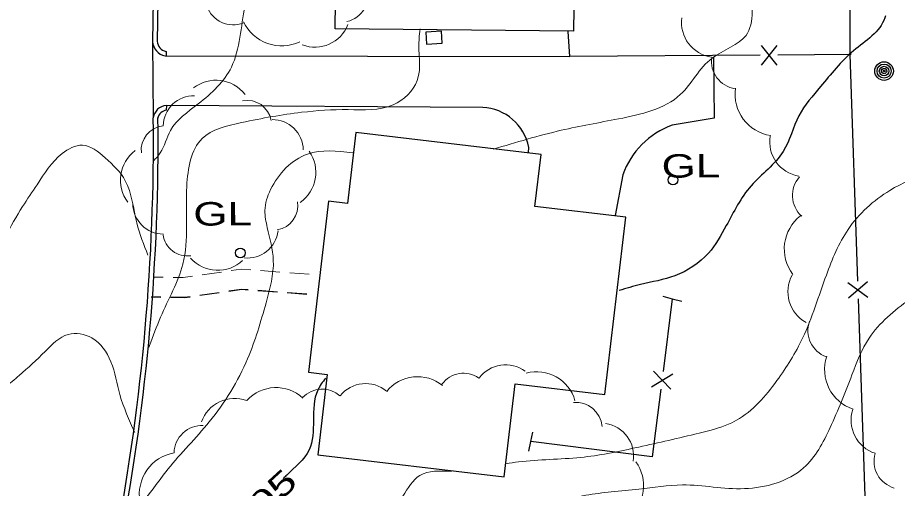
# Model space of a CAD drawing. Extents: x 2361708 to 2370558, y 6977955 to 6991887.
# Drawn here: x 2370066.7 to 2370246.5, y 6990718.7 to 6990815 of the extents above; entities that cross this region are included whole.
import ezdxf
from ezdxf.enums import TextEntityAlignment as Align

# ---------------------------------------------------------------- set-up
doc = ezdxf.new("R2010")
doc.units = 0
doc.header["$LTSCALE"] = 1.9
for name, color, linetype, lineweight in [('11', 7, 'Continuous', 25), ('13', 7, 'Continuous', 13), ('17', 7, 'Continuous', 25), ('2', 7, 'Continuous', 25), ('20', 7, 'Continuous', 25), ('23', 7, 'Continuous', 25), ('29', 7, 'Continuous', 13), ('31', 7, 'Continuous', 13), ('35', 7, 'Continuous', 13)]:
    doc.layers.add(name, color=color, linetype=linetype, lineweight=lineweight)

msp = doc.modelspace()

# ---------------------------------------------------------------- linework, layer by layer
at = {"layer": '11'}
for points in [[(2370180.346, 6990812.171), (2370131.628, 6990812.697), (2370131.801, 6990829.24), (2370128.88, 6990829.272), (2370129.072, 6990845.884), (2370130.662, 6990845.87), (2370130.801, 6990858.622), (2370130.231, 6990858.626), (2370130.556, 6990884.321), (2370166.902, 6990883.867), (2370166.603, 6990860.692), (2370174.924, 6990860.582), (2370174.662, 6990840.888), (2370180.703, 6990840.816)], [(2370173.685, 6990786.986), (2370135.81, 6990791.466), (2370134.098, 6990776.979), (2370130.264, 6990777.433), (2370126.156, 6990742.472), (2370129.981, 6990742.018), (2370128.047, 6990725.629), (2370166.171, 6990721.141), (2370168.401, 6990740.094), (2370186.742, 6990737.938), (2370191.008, 6990774.171), (2370172.436, 6990776.354)]]:
    msp.add_lwpolyline(points, close=True, dxfattribs=at)
at = {"layer": '13'}
for p, q in [((2370116.328, 6990763.249), (2370120.321, 6990762.957)), ((2370094.469, 6990761.941), (2370096.47, 6990761.91)), ((2370104.425, 6990762.396), (2370108.38, 6990762.964)), ((2370122.313, 6990762.806), (2370126.305, 6990762.514)), ((2370093.958, 6990757.916), (2370095.958, 6990757.885)), ((2370093.959, 6990757.806), (2370095.959, 6990757.775)), ((2370103.925, 6990758.251), (2370107.88, 6990758.819)), ((2370103.926, 6990758.141), (2370107.881, 6990758.708)), ((2370115.817, 6990759.234), (2370119.809, 6990758.942)), ((2370115.818, 6990759.124), (2370119.81, 6990758.832)), ((2370121.8, 6990758.801), (2370125.794, 6990758.509)), ((2370121.801, 6990758.691), (2370125.795, 6990758.399))]:
    msp.add_line(p, q, dxfattribs=at)
for points in [[(2370110.358, 6990763.253), (2370112.395, 6990763.542), (2370114.337, 6990763.4)], [(2370098.47, 6990761.879), (2370100.551, 6990761.849), (2370102.448, 6990762.117)], [(2370097.958, 6990757.854), (2370100.809, 6990757.811), (2370101.947, 6990757.972)], [(2370097.959, 6990757.744), (2370100.82, 6990757.701), (2370101.949, 6990757.862)], [(2370109.857, 6990759.097), (2370112.533, 6990759.483), (2370113.824, 6990759.385)], [(2370109.858, 6990758.988), (2370112.534, 6990759.373), (2370113.825, 6990759.275)]]:
    msp.add_lwpolyline(points, dxfattribs=at)
at = {"layer": '17'}
for p, q in [((2370218.675, 6990809.256), (2370221.913, 6990805.276)), ((2370221.875, 6990809.276), (2370218.713, 6990805.256)), ((2370237.093, 6990807.421), (2370222.094, 6990807.308)), ((2370236.407, 6990760.862), (2370240.516, 6990757.801)), ((2370236.517, 6990757.663), (2370240.406, 6990761)), ((2370200.517, 6990757.511), (2370198.628, 6990742.632)), ((2370196.248, 6990739.509), (2370200.622, 6990742.181)), ((2370196.648, 6990742.683), (2370200.213, 6990738.997))]:
    msp.add_line(p, q, dxfattribs=at)
for points in [[(2370236.803, 6990821.099), (2370236.803, 6990807.438), (2370238.374, 6990761.121)], [(2370218.494, 6990807.284), (2370179.555, 6990807.003), (2370179.236, 6990812.13)], [(2370198.581, 6990758.032), (2370200.517, 6990757.511), (2370202.452, 6990756.989)], [(2370238.498, 6990757.522), (2370240.13, 6990709.055), (2370239.919, 6990697.552)], [(2370198.172, 6990739.057), (2370196.424, 6990725.21), (2370171.583, 6990728.304)], [(2370171.182, 6990726.34), (2370171.583, 6990728.304), (2370171.984, 6990730.267)]]:
    msp.add_lwpolyline(points, dxfattribs=at)
at = {"layer": '2'}
for p, q in [((2370094.261, 6990810.051), (2370094.419, 6990794.512)), ((2370096.82, 6990807.126), (2370179.555, 6990807.003)), ((2370097.02, 6990808.068), (2370097.059, 6990807.108)), ((2370161.752, 6990796.623), (2370097.096, 6990796.978)), ((2370097.145, 6990796.018), (2370097.186, 6990796.979)), ((2370171.13, 6990787.432), (2370171.201, 6990788.453)), ((2370190.385, 6990782.845), (2370188.814, 6990774.509))]:
    msp.add_line(p, q, dxfattribs=at)
for points in [[(2370095.07, 6990860.682), (2370094.658, 6990835.576), (2370094.261, 6990810.051)], [(2370096.03, 6990860.671), (2370095.618, 6990835.566), (2370095.222, 6990810.041)], [(2370208.946, 6990806.943), (2370209.056, 6990794.423), (2370200.479, 6990792.972)]]:
    msp.add_lwpolyline(points, dxfattribs=at)
for centre, radius, start, end in [((2370097.519, 6990810.32), 3.268, 184.70818, 257.65051), ((2370097.519, 6990810.32), 2.308, 184.70818, 257.65051), ((2370097.243, 6990794.132), 2.849, 92.96523, 172.33401), ((2370097.243, 6990794.132), 1.889, 92.96523, 172.33401), ((2370161.211, 6990786.449), 10.189, 11.34175, 86.95367), ((2369657.658, 6990789.626), 436.788, 349.317, 0.64097), ((2369657.658, 6990789.626), 437.748, 349.317, 0.64097), ((2370206.227, 6990777.149), 16.834, 109.96365, 160.22286)]:
    msp.add_arc(centre, radius, start, end, dxfattribs=at)
at = {"layer": '20'}
for centre, radius in [((2370243.806, 6990804.045), 1.9), ((2370243.806, 6990804.045), 1.442), ((2370243.806, 6990804.045), 0.973), ((2370243.806, 6990804.045), 0.539), ((2370243.806, 6990804.045), 0.192), ((2370200.646, 6990781.783), 1), ((2370112.213, 6990766.88), 1)]:
    msp.add_circle(centre, radius, dxfattribs=at)
at = {"layer": '23'}
msp.add_lwpolyline([(2370150.269, 6990809.545), (2370153.478, 6990809.715), (2370153.344, 6990812.164), (2370150.136, 6990811.994)], close=True, dxfattribs=at)
at = {"layer": '29'}
for centre, radius, start, end in [((2370132.709, 6990819.794), 5.764, 282.99781, 12.99781), ((2370110.779, 6990819.245), 5.764, 200.6917, 290.6917), ((2370120.655, 6990817.847), 8.652, 205.47647, 295.47647), ((2370127.468, 6990816.142), 7.213, 248.98053, 338.98053), ((2370209.526, 6990813.961), 7.128, 172.08545, 262.08545), ((2370214.212, 6990806.076), 5.696, 171.76021, 261.76021), ((2370107.245, 6990794.647), 7.526, 37.88887, 127.88887), ((2370221.885, 6990799.324), 8.549, 171.76021, 261.76021), ((2370102.725, 6990792.736), 6.275, 88.90599, 178.90599), ((2370113.603, 6990793.045), 5.014, 10.50671, 100.50671), ((2370118.801, 6990787.84), 6.275, 0.87777, 90.87777), ((2370096.963, 6990787.857), 5.014, 96.11785, 186.11785), ((2370227.549, 6990789.609), 7.128, 170.74583, 260.74583), ((2370095.238, 6990781.759), 7.526, 126.80941, 216.80941), ((2370120.125, 6990783.352), 7.526, 304.96628, 34.96628), ((2370230.769, 6990778.621), 5.696, 138.09275, 228.09275), ((2370096.503, 6990776.99), 6.275, 179.96093, 269.96092), ((2370118.966, 6990776.552), 5.014, 279.1379, 9.1379), ((2370231.958, 6990767.683), 8.549, 127.59839, 217.59839), ((2370101.392, 6990771.276), 5.014, 188.00101, 278.00101), ((2370113.681, 6990772.088), 6.275, 263.57009, 353.57009), ((2370107.604, 6990770.86), 7.526, 222.5135, 312.5135), ((2370231.278, 6990758.931), 7.128, 151.28171, 241.28171), ((2370233.935, 6990751.012), 5.696, 160.40463, 250.40463), ((2370240.196, 6990743.049), 8.549, 161.53128, 251.53128), ((2370166.448, 6990737.247), 6.763, 53.58439, 143.58439), ((2370148.451, 6990733.464), 8.112, 51.17265, 141.17265), ((2370157.834, 6990736.888), 5.405, 54.44585, 144.44585), ((2370172.807, 6990734.48), 8.112, 15.58777, 105.58777), ((2370137.824, 6990733.403), 6.763, 50.56241, 140.56241), ((2370119.538, 6990731.24), 8.112, 47.51103, 137.51103), ((2370128.928, 6990733.651), 5.405, 47.47036, 137.47036), ((2370111.056, 6990729.899), 7.227, 70.31988, 160.31988), ((2370180.789, 6990730.93), 5.405, 5.05659, 95.05659), ((2370244.187, 6990732.694), 7.128, 161.96688, 251.96688), ((2370104.428, 6990725.84), 5.776, 87.99171, 177.99171), ((2370185.854, 6990725.344), 6.763, 351.29381, 81.29381), ((2370100.233, 6990717.509), 8.669, 100.11065, 190.11065), ((2370247.453, 6990724.297), 5.696, 163.78437, 253.78437), ((2370186.535, 6990719.367), 8.112, 306.381, 36.381)]:
    msp.add_arc(centre, radius, start, end, dxfattribs=at)
at = {"layer": '31', "lineweight": 25}
for points in [[(2370244.078, 6990815.358), (2370243.952, 6990814.917), (2370237.556, 6990808.175), (2370230.826, 6990800.861), (2370226.412, 6990794.919), (2370223.191, 6990787.608), (2370216.638, 6990780.595), (2370211.555, 6990772.456), (2370207.898, 6990766.831), (2370201.012, 6990762.196), (2370194.039, 6990760.419), (2370189.63, 6990759.197)], [(2370129.628, 6990741.295), (2370128.031, 6990738.819), (2370126.287, 6990726.612), (2370121.696, 6990721.468), (2370121.002, 6990720.772)]]:
    msp.add_spline(points, degree=3, dxfattribs=at)
at = {"layer": '35'}
for points in [[(2370106.501, 6991048.609), (2370108.623, 6991041.109), (2370106.288, 6991028.997), (2370104.206, 6991014.476), (2370102.439, 6991002.649), (2370102.505, 6990987.239), (2370104.799, 6990971.13), (2370106.649, 6990957.447), (2370109.401, 6990943.582), (2370111.709, 6990926.013), (2370115.372, 6990910.977), (2370120.59, 6990900.707), (2370119.677, 6990891.528), (2370118.197, 6990878.863), (2370114.568, 6990864.058), (2370114.821, 6990852.229), (2370116.481, 6990842.734), (2370116.109, 6990827.231), (2370113.193, 6990817.302), (2370110.392, 6990804.855), (2370103.613, 6990797.33), (2370097.914, 6990791.885), (2370095.858, 6990787.335), (2370094.444, 6990785.672)], [(2370233.563, 6991013.317), (2370233.703, 6991013.329), (2370242.779, 6991004.375), (2370247.242, 6990994.667), (2370251.153, 6990987.173), (2370258.271, 6990977.951), (2370265.349, 6990973.968), (2370268.558, 6990966.778), (2370268.604, 6990956.748), (2370266.025, 6990941.873), (2370266.014, 6990927.202), (2370267.365, 6990913.474), (2370267.618, 6990901.656), (2370270.954, 6990888.467), (2370279.941, 6990882.482), (2370290.636, 6990878.904), (2370292.64, 6990866.922), (2370288.501, 6990853.112), (2370284.218, 6990837.621), (2370282.602, 6990823.545), (2370279.211, 6990812.062), (2370273.933, 6990801.371), (2370263.974, 6990789.636), (2370253.121, 6990783.582), (2370244.988, 6990779.645), (2370236.453, 6990771.673), (2370232.012, 6990762.361), (2370227.154, 6990749.483), (2370221.897, 6990740.783), (2370213.653, 6990732.684), (2370205.15, 6990729.823), (2370192.876, 6990727.016), (2370181.795, 6990725.081), (2370169.092, 6990724.169), (2370166.486, 6990723.795)], [(2370217.555, 6990871.278), (2370217.501, 6990869.528), (2370219.5, 6990854.976), (2370221.803, 6990841.997), (2370219.554, 6990832.435), (2370216.845, 6990821.899), (2370215.595, 6990811.327), (2370208.659, 6990806.691), (2370202.15, 6990799.228), (2370189.516, 6990794.278), (2370177.828, 6990791.936), (2370163.924, 6990788.083)], [(2370149.009, 6990812.653), (2370148.748, 6990810.66), (2370148.379, 6990802.106), (2370143.437, 6990797.129), (2370134.235, 6990796.161), (2370124.751, 6990795.611), (2370112.48, 6990793.514), (2370104.41, 6990790.247), (2370101.263, 6990780.497), (2370100.465, 6990764.608), (2370095.917, 6990753.765), (2370093.673, 6990747.933), (2370093.517, 6990747.521)], [(2370093.327, 6990766.39), (2370091.064, 6990772.999), (2370088.702, 6990781.607), (2370084.587, 6990786.308), (2370079.922, 6990788.894), (2370075.808, 6990787.205), (2370070.668, 6990780.816), (2370067.701, 6990776.357), (2370064.129, 6990770.193)], [(2370135.179, 6990787.33), (2370125.942, 6990787.082), (2370118.39, 6990779.82), (2370117.241, 6990775.549), (2370117.724, 6990772.053), (2370118.958, 6990765.385), (2370117.471, 6990756.69), (2370113.699, 6990745.253), (2370105.872, 6990732.338), (2370097.413, 6990722.687), (2370091.486, 6990714.98), (2370088.531, 6990710.252), (2370088.575, 6990707.732), (2370087.817, 6990701.235), (2370085.886, 6990696.057), (2370084.157, 6990692.74), (2370082.469, 6990696.854), (2370082.226, 6990705.522), (2370077.864, 6990711.941), (2370072, 6990712.325), (2370065.435, 6990706.552), (2370059.273, 6990701.543), (2370055.846, 6990699.051), (2370055.2, 6990698.634)], [(2370268.581, 6990774.269), (2370265.411, 6990771.039), (2370259.554, 6990765.472), (2370249.03, 6990757.412), (2370240.735, 6990749.463), (2370237.246, 6990741.939), (2370232.769, 6990731.166), (2370227.347, 6990722.934), (2370215.277, 6990718.699), (2370202.599, 6990719.458), (2370193.706, 6990718.604), (2370188.052, 6990718.06), (2370177.658, 6990716.311), (2370170.736, 6990714.375), (2370162.647, 6990710.048), (2370155.409, 6990700.338), (2370148.575, 6990691.273), (2370135.61, 6990682.209), (2370123.153, 6990676.63), (2370110.264, 6990672.237), (2370099.926, 6990667.699), (2370091.344, 6990657.446), (2370078.928, 6990645.398), (2370068.513, 6990631.158), (2370060.39, 6990619.8), (2370059.236, 6990618.149)], [(2370293.889, 6990765.07), (2370293.628, 6990764.147), (2370292.139, 6990750.362), (2370288.992, 6990739.522), (2370284.34, 6990725.057), (2370274.557, 6990716.913), (2370261.533, 6990714.079), (2370247.468, 6990713.465), (2370236.748, 6990714.443), (2370223.099, 6990713.233), (2370207.129, 6990714.211), (2370196.613, 6990713.811), (2370196.842, 6990710.713), (2370197.901, 6990705.603), (2370191.323, 6990700.1), (2370187.81, 6990697.227), (2370174.572, 6990687.49), (2370163.935, 6990679.798), (2370147.269, 6990672.979), (2370128.781, 6990665.203), (2370114.588, 6990657.138), (2370102.13, 6990647.399), (2370090.281, 6990640.935), (2370081.572, 6990632.352), (2370070.583, 6990620.667), (2370064.19, 6990612.566), (2370061.264, 6990605.847), (2370061.278, 6990601.167)], [(2370090.631, 6990730.203), (2370087.588, 6990737.914), (2370085.743, 6990744.647), (2370081.857, 6990749.491), (2370077.03, 6990750.215), (2370072.303, 6990746.73), (2370067.019, 6990741.829), (2370064.061, 6990739.511), (2370062.111, 6990738.462)], [(2370155.361, 6990722.199), (2370148.908, 6990721.387), (2370145.428, 6990717.144), (2370139.895, 6990709.021), (2370135.572, 6990700.879), (2370123.615, 6990691.075), (2370110.881, 6990685.194), (2370096.557, 6990679.167), (2370090.087, 6990671.865), (2370084.57, 6990663.102), (2370074.866, 6990650.819), (2370068.996, 6990641.303), (2370068.336, 6990640.277)]]:
    msp.add_spline(points, degree=3, dxfattribs=at)

# ---------------------------------------------------------------- texts
at = {"layer": '20', "width": 1.4}
for p in [(2370193.352, 6990782.173), (2370097.62, 6990772.382)]:
    msp.add_text('  GL', height=4.8, rotation=0.545, dxfattribs=at).set_placement(p)
at = {"layer": '31', "width": 1.45}
msp.add_text(' 605 ', height=4.8, rotation=42.595, dxfattribs=at).set_placement((2370118.535, 6990714.386), align=Align.CENTER)

doc.saveas('drawing.dxf')
